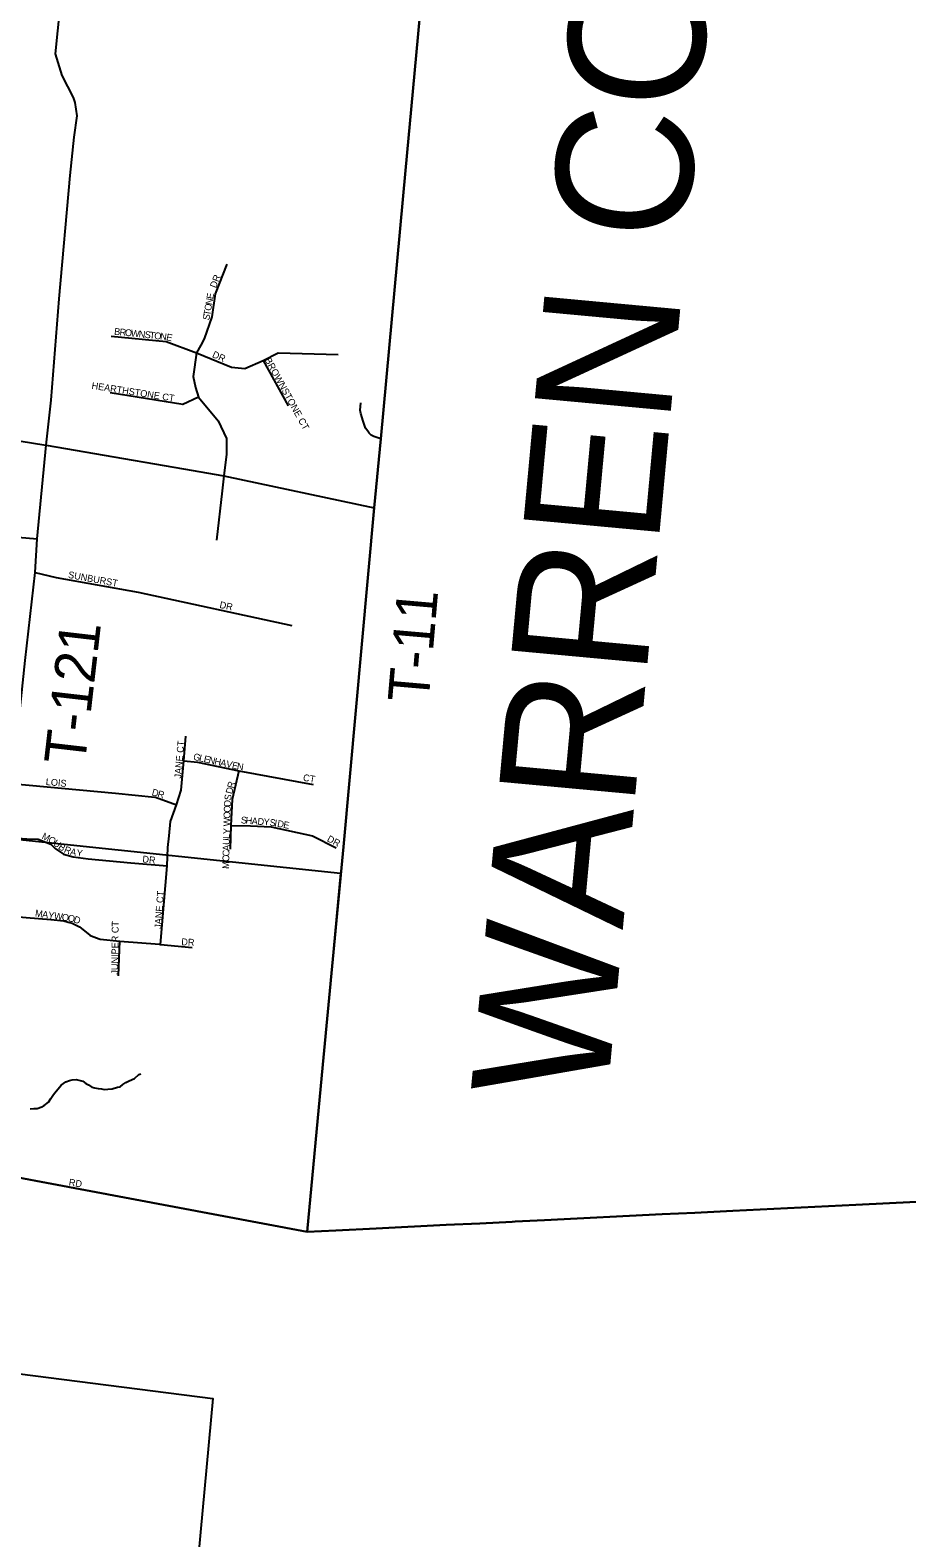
# Model space of a CAD drawing. Extents: x 1310247 to 1552180, y 377264 to 706493.
# Drawn here: x 1441955 to 1448378, y 473786 to 484836 of the extents above; entities that cross this region are included whole.
import ezdxf

# ---------------------------------------------------------------- set-up
doc = ezdxf.new("R2010")
doc.units = 0
for name, color, linetype in [('GM_X_Adjacent_County', 7, 'Continuous'), ('GM_X_Adjacent_County_Text', 7, 'Continuous'), ('GM_X_City_Street', 7, 'Continuous'), ('GM_X_City_Street_Text', 7, 'Continuous'), ('GM_X_Corporation', 7, 'Continuous'), ('GM_X_County', 7, 'Continuous'), ('GM_X_Minor_River', 7, 'Continuous'), ('GM_X_Township', 7, 'Continuous'), ('GM_X_Township_Road', 7, 'Continuous'), ('GM_X_Township_Road_Text', 7, 'Continuous'), ('GM_X_Township_Subdivision', 7, 'Continuous'), ('GM_X_Township_Subdivision_Text', 7, 'Continuous')]:
    doc.layers.add(name, color=color, linetype=linetype)

msp = doc.modelspace()

# ---------------------------------------------------------------- linework, layer by layer
at = {"layer": 'GM_X_Adjacent_County'}
for points in [[(1449437, 476298), (1448004, 476227), (1447104, 476183), (1446824, 476169), (1446586, 476157), (1445723, 476114), (1445509, 476104), (1445487, 476103), (1445250, 476091), (1445002, 476079), (1444490, 476053), (1444195, 476039), (1443984, 476028), (1444098, 477254), (1444251, 478851), (1444476, 481335), (1444523, 481841), (1444705, 483807), (1444759, 484387), (1444847, 485340)], [(1441579, 476480), (1442360, 476333), (1443984, 476028), (1444195, 476039), (1444490, 476053), (1445002, 476079), (1445250, 476091), (1445487, 476103), (1445509, 476104), (1445723, 476114), (1446586, 476157), (1446824, 476169), (1447104, 476183), (1448004, 476227), (1449437, 476298)]]:
    msp.add_lwpolyline(points, dxfattribs=at)
at = {"layer": 'GM_X_City_Street'}
for points in [[(1441794, 478920), (1441931, 478910), (1442014, 478907), (1442107, 478869), (1442139, 478838), (1442200, 478796), (1442270, 478776), (1442379, 478762), (1442693, 478734), (1442958, 478710)], [(1442910, 478135), (1442958, 478710), (1442964, 478845), (1442973, 478930)], [(1441727, 478350), (1441925, 478333), (1442106, 478317), (1442202, 478307), (1442234, 478299), (1442262, 478292), (1442316, 478264), (1442329, 478254), (1442392, 478204), (1442402, 478199), (1442460, 478175), (1442468, 478174), (1442611, 478158), (1442903, 478136), (1442910, 478135), (1443142, 478112)], [(1442603, 477904), (1442611, 478158)], [(1439097, 476946), (1439355, 476897), (1440230, 476733), (1440275, 476725), (1441425, 476509), (1441436, 476507), (1441579, 476480), (1442360, 476333), (1443984, 476028)]]:
    msp.add_lwpolyline(points, dxfattribs=at)
at = {"layer": 'GM_X_Corporation'}
for points in [[(1441808, 478911), (1444228, 478657), (1443984, 476028), (1439158, 476935)], [(1439123, 475340), (1443294, 474806), (1443171, 473482)]]:
    msp.add_lwpolyline(points, dxfattribs=at)
at = {"layer": 'GM_X_County'}
msp.add_lwpolyline([(1444847, 485340), (1444759, 484387), (1444705, 483807), (1444523, 481841), (1444476, 481335), (1444251, 478851), (1444098, 477254), (1443984, 476028), (1442360, 476333), (1441579, 476480)], dxfattribs=at)
at = {"layer": 'GM_X_Minor_River'}
msp.add_lwpolyline([(1441954, 476929), (1441981, 476932), (1442007, 476933), (1442039, 476944), (1442058, 476954), (1442088, 476979), (1442105, 477005), (1442126, 477036), (1442145, 477060), (1442160, 477077), (1442182, 477103), (1442215, 477128), (1442244, 477137), (1442262, 477142), (1442292, 477144), (1442312, 477141), (1442340, 477134), (1442363, 477117), (1442383, 477105), (1442407, 477088), (1442427, 477085), (1442453, 477080), (1442477, 477076), (1442497, 477073), (1442523, 477074), (1442555, 477077), (1442595, 477088), (1442613, 477092), (1442634, 477109), (1442655, 477124), (1442681, 477136), (1442720, 477153), (1442751, 477182), (1442765, 477187)], dxfattribs=at)
at = {"layer": 'GM_X_Township'}
msp.add_lwpolyline([(1444847, 485340), (1444759, 484387), (1444705, 483807), (1444523, 481841), (1444476, 481335), (1444251, 478851), (1444098, 477254), (1443984, 476028), (1442360, 476333), (1441579, 476480)], dxfattribs=at)
at = {"layer": 'GM_X_Township_Road'}
for points in [[(1441813, 479165), (1441816, 479314), (1441855, 479712), (1441876, 479817), (1441917, 480215), (1441992, 480862), (1442007, 481108), (1442072, 481794), (1442109, 482124), (1442167, 482867), (1442247, 483770), (1442276, 484052), (1442299, 484207), (1442285, 484306), (1442271, 484343), (1442188, 484504), (1442140, 484663), (1442175, 484999), (1442209, 485327)], [(1444476, 481335), (1444523, 481841), (1444705, 483807), (1444759, 484387), (1444837, 485234)], [(1436883, 482922), (1436972, 482898), (1437824, 482688), (1438030, 482632), (1438315, 482558), (1438429, 482527), (1438547, 482496), (1438679, 482467), (1438877, 482413), (1439077, 482358), (1439353, 482281), (1439669, 482203), (1439878, 482168), (1440101, 482127), (1440472, 482064), (1440597, 482045), (1441063, 481956), (1441310, 481919), (1441615, 481868), (1442055, 481797)], [(1442055, 481797), (1442072, 481794), (1442427, 481734), (1443078, 481622), (1443374, 481569), (1444476, 481335)], [(1444251, 478851), (1444476, 481335)]]:
    msp.add_lwpolyline(points, dxfattribs=at)
at = {"layer": 'GM_X_Township_Subdivision'}
for points in [[(1443395, 483122), (1443311, 482903), (1443285, 482734), (1443230, 482574), (1443204, 482526)], [(1442549, 482593), (1442952, 482555), (1443174, 482471), (1443429, 482365), (1443527, 482356), (1443661, 482414), (1443772, 482472), (1444211, 482458)], [(1443204, 482526), (1443174, 482471), (1443148, 482298), (1443165, 482218), (1443188, 482147), (1443331, 481972), (1443393, 481843), (1443393, 481729), (1443374, 481569), (1443362, 481460), (1443319, 481097)], [(1443661, 482414), (1443844, 482082)], [(1443188, 482147), (1443074, 482092), (1442540, 482179)], [(1444523, 481841), (1444473, 481858), (1444454, 481867), (1444438, 481883), (1444428, 481897), (1444412, 481920), (1444395, 481970), (1444378, 482026), (1444372, 482052), (1444378, 482104)], [(1439913, 480528), (1439945, 480549), (1440012, 480586), (1440110, 480627), (1440352, 480666), (1440591, 480703), (1440784, 480733), (1440892, 480749), (1440995, 480770), (1441169, 480805), (1441251, 480840), (1441424, 480962), (1441484, 481004), (1441541, 481046), (1441738, 481123), (1441803, 481124), (1441866, 481121), (1442007, 481108)], [(1441992, 480862), (1442146, 480825), (1442745, 480717), (1443871, 480473)], [(1442973, 478930), (1442984, 479035), (1443026, 479158), (1443060, 479266), (1443080, 479480), (1443094, 479661)], [(1443080, 479480), (1443181, 479471), (1443483, 479407), (1444027, 479307)], [(1443483, 479407), (1443434, 479197), (1443424, 479008), (1443420, 478834)], [(1441816, 479314), (1442581, 479243), (1442869, 479214)], [(1442869, 479214), (1442873, 479214), (1443026, 479158)], [(1443424, 479008), (1443570, 479004), (1443720, 478996), (1444024, 478931), (1444196, 478843)]]:
    msp.add_lwpolyline(points, dxfattribs=at)

# ---------------------------------------------------------------- texts
at = {"layer": 'GM_X_Adjacent_County_Text'}
msp.add_text('WARREN COUNTY', height=1000, rotation=84.7127, dxfattribs=at).set_placement((1446180, 476981))
at = {"layer": 'GM_X_City_Street_Text'}
for s, rotation, p in [('M', 334.0214, (1442035, 478912)), ('O', 330.3839, (1442081, 478889)), ('U', 321.5672, (1442118, 478869)), ('B', 326.2112, (1442156, 478839)), ('R', 337.1477, (1442198, 478812)), ('A', 347.4609, (1442244, 478793)), ('Y', 352.5925, (1442292, 478783)), ('DR', 353.994, (1442775, 478737)), ('JANE CT', 85.8387, (1442915, 478248)), ('M', 351.8029, (1441988, 478341)), ('A', 351.7973, (1442040, 478333)), ('Y', 351.8117, (1442084, 478327)), ('W', 351.8009, (1442127, 478321)), ('O', 351.7973, (1442184, 478312)), ('O', 349.0823, (1442227, 478306)), ('D', 339.4427, (1442268, 478299)), ('JUNIPER CT', 89.2563, (1442598, 477913)), ('DR', 356.9833, (1443061, 478130)), ('RD', 351.0271, (1442235, 476369))]:
    msp.add_text(s, height=50, rotation=rotation, dxfattribs=at).set_placement(p)
at = {"layer": 'GM_X_Township_Road_Text'}
for s, rotation, p in [('T-11', 85.0608, (1444873, 479901)), ('T-121', 83.4267, (1442354, 479442))]:
    msp.add_text(s, height=300, rotation=rotation, dxfattribs=at).set_placement(p)
at = {"layer": 'GM_X_Township_Subdivision_Text'}
for s, rotation, p in [('DR', 68.7492, (1443316, 482942)), ('E', 79.6097, (1443295, 482862)), ('T', 79.6097, (1443273, 482741)), ('O', 79.6052, (1443279, 482776)), ('N', 79.6052, (1443287, 482819)), ('S', 79.6035, (1443267, 482707)), ('B', 353.9656, (1442568, 482604)), ('R', 353.9535, (1442608, 482600)), ('O', 353.9715, (1442647, 482596)), ('W', 353.9615, (1442691, 482591)), ('N', 353.9567, (1442748, 482585)), ('S', 353.9693, (1442792, 482581)), ('T', 353.9693, (1442827, 482577)), ('O', 353.9567, (1442862, 482573)), ('N', 353.9655, (1442905, 482569)), ('E', 347.9453, (1442948, 482564)), ('DR', 336.0336, (1443284, 482441)), ('BROWNSTONE CT', 298.9596, (1443671, 482419)), ('HEARTHSTONE CT', 351.0756, (1442402, 482208)), ('SUNBURST', 349.7649, (1442230, 480822)), ('DR', 348.1128, (1443339, 480602)), ('JANE CT', 84.8068, (1443060, 479349)), ('G', 347.5648, (1443146, 479489)), ('L', 347.5733, (1443189, 479479)), ('E', 347.5733, (1443223, 479472)), ('N', 347.5757, (1443258, 479464)), ('H', 347.5648, (1443301, 479455)), ('A', 347.5757, (1443344, 479445)), ('V', 347.5648, (1443387, 479436)), ('E', 347.5675, (1443430, 479426)), ('N', 351.2957, (1443467, 479418)), ('LOIS', 354.4755, (1442067, 479304)), ('CT', 350.5436, (1443951, 479335)), ('D', 345.089, (1442842, 479229)), ('R', 343.3008, (1442884, 479218)), ('D', 75.2826, (1443434, 479234)), ('R', 75.1804, (1443445, 479276)), ('O', 88.484, (1443423, 479101)), ('D', 87.8356, (1443424, 479145)), ('S', 80.4344, (1443425, 479188)), ('W', 88.4866, (1443420, 479000)), ('O', 88.4808, (1443421, 479057)), ('S', 355.4871, (1443497, 479023)), ('H', 355.4714, (1443532, 479020)), ('A', 355.4886, (1443576, 479016)), ('D', 355.4823, (1443619, 479013)), ('Y', 355.3616, (1443663, 479010)), ('S', 352.2311, (1443706, 479006)), ('I', 349.7831, (1443741, 479001)), ('D', 349.526, (1443762, 478998)), ('E', 349.5045, (1443806, 478990)), ('Y', 88.4808, (1443418, 478943)), ('L', 88.4836, (1443417, 478908)), ('DR', 332.101, (1444125, 478894)), ('C', 88.482, (1443414, 478780)), ('U', 88.4808, (1443416, 478864)), ('A', 88.4896, (1443415, 478820)), ('M', 88.488, (1443412, 478688)), ('C', 88.482, (1443413, 478741))]:
    msp.add_text(s, height=50, rotation=rotation, dxfattribs=at).set_placement(p)

doc.saveas('drawing.dxf')
